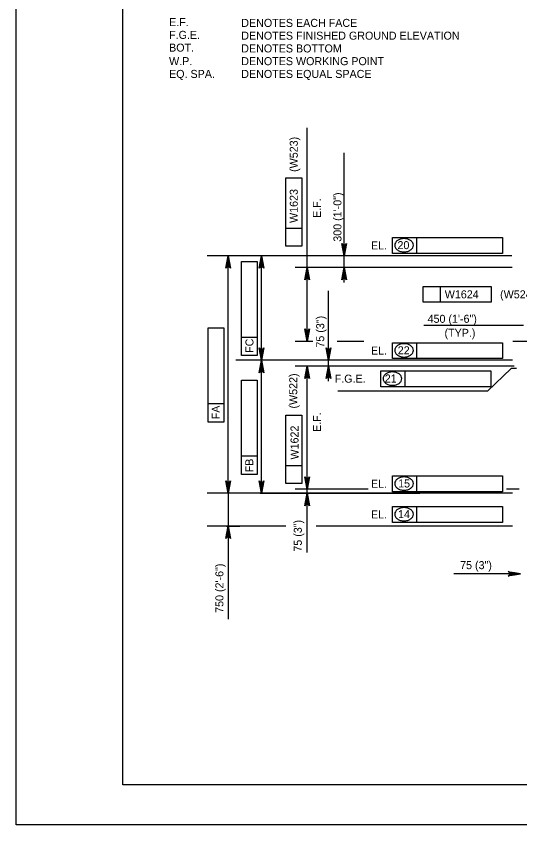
# Model space of a CAD drawing. Extents: x 638340 to 640241, y 295465 to 298435.
# Drawn here: x 638435.5 to 638624.2, y 295465.5 to 295768.4 of the extents above; entities that cross this region are included whole.
import ezdxf

# ---------------------------------------------------------------- set-up
doc = ezdxf.new("R2010")
doc.units = 0
for name, color, linetype in [('2', 7, 'Continuous'), ('3', 7, 'Continuous'), ('4', 7, 'Continuous'), ('PLT-BNDY', 7, 'Continuous')]:
    doc.layers.add(name, color=color, linetype=linetype)

msp = doc.modelspace()

# ---------------------------------------------------------------- linework, layer by layer
at = {"layer": '2'}
for p, q in [((638475.46, 295480.46), (638475.46, 296044.46)), ((639261.46, 295480.46), (638475.46, 295480.46))]:
    msp.add_line(p, q, dxfattribs=at)
at = {"layer": '3'}
for p, q in [((638625.48, 295652.54), (638588.19, 295652.54)), ((638622.88, 295636.38), (638620.92, 295636.38))]:
    msp.add_line(p, q, dxfattribs=at)
at = {"layer": '4'}
for p, q in [((638544.43, 295649.49), (638544.43, 295726.58)), ((638558.4, 295668.54), (638558.4, 295717.21)), ((638536.54, 295682.22), (638536.54, 295707.76)), ((638536.54, 295707.76), (638542.45, 295707.76)), ((638542.45, 295707.76), (638542.45, 295682.22)), ((638542.45, 295688.81), (638536.54, 295688.81)), ((638576.41, 295685.4), (638617.62, 295685.4)), ((638576.41, 295679.49), (638576.41, 295685.4)), ((638585.58, 295679.49), (638585.58, 295685.4)), ((638617.62, 295685.4), (638617.62, 295679.49)), ((638542.45, 295682.22), (638536.54, 295682.22)), ((638621.14, 295678.58), (638507.03, 295678.58)), ((638522.4, 295678.58), (638510.44, 295678.58)), ((638586.84, 295678.58), (638522.98, 295678.58)), ((638617.62, 295679.49), (638576.41, 295679.49)), ((638514.86, 295592.58), (638514.86, 295675.63)), ((638519.88, 295641.21), (638519.88, 295676.51)), ((638519.88, 295676.51), (638525.79, 295676.51)), ((638525.79, 295676.51), (638525.79, 295641.21)), ((638527.41, 295642.41), (638527.41, 295675.63)), ((638621.26, 295674.22), (638540, 295674.22)), ((638552.51, 295631.62), (638552.51, 295665.53)), ((638587.89, 295667.08), (638613.43, 295667.08)), ((638587.89, 295661.18), (638587.89, 295667.08)), ((638594.48, 295661.18), (638594.48, 295667.08)), ((638613.43, 295667.08), (638613.43, 295661.18)), ((638613.43, 295661.18), (638587.89, 295661.18)), ((638507.33, 295616.29), (638507.33, 295651.6)), ((638507.33, 295651.6), (638513.24, 295651.6)), ((638513.24, 295651.6), (638513.24, 295616.29)), ((638525.79, 295648.05), (638519.88, 295648.05)), ((638546.64, 295646.53), (638540, 295646.53)), ((638565.71, 295646.53), (638555.69, 295646.53)), ((638576.41, 295646.01), (638617.62, 295646.01)), ((638576.41, 295640.11), (638576.41, 295646.01)), ((638585.58, 295640.11), (638585.58, 295646.01)), ((638617.62, 295646.01), (638617.62, 295640.11)), ((638637.55, 295646.53), (638621.53, 295646.53)), ((638525.79, 295641.21), (638519.88, 295641.21)), ((638621.43, 295639.46), (638517.8, 295639.46)), ((638593.25, 295639.46), (638522.98, 295639.46)), ((638586.84, 295639.46), (638522.98, 295639.46)), ((638617.62, 295640.11), (638576.41, 295640.11)), ((638527.41, 295592.58), (638527.41, 295636.51)), ((638622.03, 295637.31), (638540, 295637.31)), ((638572.06, 295635.45), (638613.27, 295635.45)), ((638572.06, 295629.54), (638572.06, 295635.45)), ((638581.23, 295629.54), (638581.23, 295635.45)), ((638620.92, 295636.38), (638612.09, 295627.87)), ((638613.27, 295635.45), (638613.27, 295629.54)), ((638519.88, 295596.73), (638519.88, 295632.03)), ((638519.88, 295632.03), (638525.79, 295632.03)), ((638525.79, 295632.03), (638525.79, 295596.73)), ((638544.43, 295589.63), (638544.43, 295634.35)), ((638613.27, 295629.54), (638572.06, 295629.54)), ((638612.09, 295627.87), (638555.95, 295627.87)), ((638513.24, 295623.14), (638507.33, 295623.14)), ((638536.54, 295593.31), (638536.54, 295618.85)), ((638536.54, 295618.85), (638542.45, 295618.85)), ((638542.45, 295618.85), (638542.45, 295593.31)), ((638513.24, 295616.29), (638507.33, 295616.29)), ((638525.79, 295603.58), (638519.88, 295603.58)), ((638542.45, 295599.9), (638536.54, 295599.9)), ((638525.79, 295596.73), (638519.88, 295596.73)), ((638576.41, 295596.12), (638617.62, 295596.12)), ((638576.41, 295590.22), (638576.41, 295596.12)), ((638585.58, 295590.22), (638585.58, 295596.12)), ((638617.62, 295596.12), (638617.62, 295590.22)), ((638542.45, 295593.31), (638536.54, 295593.31)), ((638621.43, 295589.63), (638507.03, 295589.63)), ((638522.4, 295589.63), (638510.44, 295589.63)), ((638514.86, 295589.63), (638514.86, 295577.33)), ((638593.25, 295589.63), (638522.98, 295589.63)), ((638526.82, 295589.63), (638586.67, 295589.63)), ((638567.32, 295591.17), (638540, 295591.17)), ((638617.62, 295590.22), (638576.41, 295590.22)), ((638623.91, 295591.17), (638619.13, 295591.17)), ((638544.43, 295567.42), (638544.43, 295586.68)), ((638576.41, 295584.64), (638617.62, 295584.64)), ((638576.41, 295578.73), (638576.41, 295584.64)), ((638585.58, 295578.73), (638585.58, 295584.64)), ((638617.62, 295584.64), (638617.62, 295578.73)), ((638536.48, 295577.33), (638507.03, 295577.33)), ((638514.26, 295577.33), (638519.29, 295577.33)), ((638621.43, 295577.33), (638547.89, 295577.33)), ((638617.62, 295578.73), (638576.41, 295578.73)), ((638514.86, 295574.37), (638514.86, 295542.54)), ((638618.51, 295559.48), (638599.44, 295559.48)), ((638621.47, 295559.48), (638618.51, 295559.48))]:
    msp.add_line(p, q, dxfattribs=at)
for points in [[(638558.4, 295678.58), (638557.52, 295683.25), (638557.77, 295682.89), (638558.08, 295682.7), (638558.4, 295682.65), (638558.71, 295682.7), (638559.02, 295682.89), (638559.27, 295683.25), (638558.4, 295678.58), (638559.02, 295682.89), (638558.71, 295682.7), (638558.4, 295678.58), (638558.4, 295682.65), (638558.08, 295682.7), (638558.4, 295678.58), (638557.77, 295682.89)], [(638514.86, 295678.58), (638515.74, 295673.92), (638515.49, 295674.28), (638515.18, 295674.47), (638514.86, 295674.52), (638514.55, 295674.47), (638514.24, 295674.28), (638513.99, 295673.92), (638514.86, 295678.58), (638514.24, 295674.28), (638514.55, 295674.47), (638514.86, 295678.58), (638514.86, 295674.52), (638515.18, 295674.47), (638514.86, 295678.58), (638515.49, 295674.28)], [(638527.41, 295678.58), (638528.29, 295673.92), (638528.04, 295674.28), (638527.73, 295674.47), (638527.41, 295674.52), (638527.1, 295674.47), (638526.79, 295674.28), (638526.54, 295673.92), (638527.41, 295678.58), (638526.79, 295674.28), (638527.1, 295674.47), (638527.41, 295678.58), (638527.41, 295674.52), (638527.73, 295674.47), (638527.41, 295678.58), (638528.04, 295674.28)], [(638544.43, 295674.22), (638545.31, 295669.56), (638545.06, 295669.92), (638544.75, 295670.1), (638544.43, 295670.16), (638544.12, 295670.1), (638543.81, 295669.92), (638543.56, 295669.56), (638544.43, 295674.22), (638543.81, 295669.92), (638544.12, 295670.1), (638544.43, 295674.22), (638544.43, 295670.16), (638544.75, 295670.1), (638544.43, 295674.22), (638545.06, 295669.92)], [(638558.4, 295674.22), (638559.27, 295669.56), (638559.02, 295669.92), (638558.71, 295670.1), (638558.4, 295670.16), (638558.08, 295670.1), (638557.77, 295669.92), (638557.52, 295669.56), (638558.4, 295674.22), (638557.77, 295669.92), (638558.08, 295670.1), (638558.4, 295674.22), (638558.4, 295670.16), (638558.71, 295670.1), (638558.4, 295674.22), (638559.02, 295669.92)], [(638544.43, 295646.53), (638543.56, 295651.19), (638543.81, 295650.84), (638544.12, 295650.65), (638544.43, 295650.6), (638544.75, 295650.65), (638545.06, 295650.84), (638545.31, 295651.19), (638544.43, 295646.53), (638545.06, 295650.84), (638544.75, 295650.65), (638544.43, 295646.53), (638544.43, 295650.6), (638544.12, 295650.65), (638544.43, 295646.53), (638543.81, 295650.84)], [(638527.41, 295639.46), (638526.54, 295644.12), (638526.79, 295643.76), (638527.1, 295643.58), (638527.41, 295643.52), (638527.73, 295643.58), (638528.04, 295643.76), (638528.29, 295644.12), (638527.41, 295639.46), (638528.04, 295643.76), (638527.73, 295643.58), (638527.41, 295639.46), (638527.41, 295643.52), (638527.1, 295643.58), (638527.41, 295639.46), (638526.79, 295643.76)], [(638552.51, 295639.46), (638551.63, 295644.12), (638551.88, 295643.76), (638552.19, 295643.58), (638552.51, 295643.52), (638552.82, 295643.58), (638553.13, 295643.76), (638553.38, 295644.12), (638552.51, 295639.46), (638553.13, 295643.76), (638552.82, 295643.58), (638552.51, 295639.46), (638552.51, 295643.52), (638552.19, 295643.58), (638552.51, 295639.46), (638551.88, 295643.76)], [(638527.41, 295639.46), (638528.29, 295634.8), (638528.04, 295635.16), (638527.73, 295635.34), (638527.41, 295635.4), (638527.1, 295635.34), (638526.79, 295635.16), (638526.54, 295634.8), (638527.41, 295639.46), (638526.79, 295635.16), (638527.1, 295635.34), (638527.41, 295639.46), (638527.41, 295635.4), (638527.73, 295635.34), (638527.41, 295639.46), (638528.04, 295635.16)], [(638544.43, 295637.31), (638545.31, 295632.65), (638545.06, 295633), (638544.75, 295633.19), (638544.43, 295633.24), (638544.12, 295633.19), (638543.81, 295633), (638543.56, 295632.65), (638544.43, 295637.31), (638543.81, 295633), (638544.12, 295633.19), (638544.43, 295637.31), (638544.43, 295633.24), (638544.75, 295633.19), (638544.43, 295637.31), (638545.06, 295633)], [(638552.51, 295637.31), (638553.38, 295632.65), (638553.13, 295633), (638552.82, 295633.19), (638552.51, 295633.24), (638552.19, 295633.19), (638551.88, 295633), (638551.63, 295632.65), (638552.51, 295637.31), (638551.88, 295633), (638552.19, 295633.19), (638552.51, 295637.31), (638552.51, 295633.24), (638552.82, 295633.19), (638552.51, 295637.31), (638553.13, 295633)], [(638544.43, 295591.17), (638543.56, 295595.83), (638543.81, 295595.47), (638544.12, 295595.29), (638544.43, 295595.23), (638544.75, 295595.29), (638545.06, 295595.47), (638545.31, 295595.83), (638544.43, 295591.17), (638545.06, 295595.47), (638544.75, 295595.29), (638544.43, 295591.17), (638544.43, 295595.23), (638544.12, 295595.29), (638544.43, 295591.17), (638543.81, 295595.47)], [(638514.86, 295589.63), (638513.99, 295594.29), (638514.24, 295593.93), (638514.55, 295593.75), (638514.86, 295593.69), (638515.18, 295593.75), (638515.49, 295593.93), (638515.74, 295594.29), (638514.86, 295589.63), (638515.49, 295593.93), (638515.18, 295593.75), (638514.86, 295589.63), (638514.86, 295593.69), (638514.55, 295593.75), (638514.86, 295589.63), (638514.24, 295593.93)], [(638527.41, 295589.63), (638526.54, 295594.29), (638526.79, 295593.93), (638527.1, 295593.75), (638527.41, 295593.69), (638527.73, 295593.75), (638528.04, 295593.93), (638528.29, 295594.29), (638527.41, 295589.63), (638528.04, 295593.93), (638527.73, 295593.75), (638527.41, 295589.63), (638527.41, 295593.69), (638527.1, 295593.75), (638527.41, 295589.63), (638526.79, 295593.93)], [(638544.43, 295589.63), (638545.31, 295584.97), (638545.06, 295585.33), (638544.75, 295585.51), (638544.43, 295585.57), (638544.12, 295585.51), (638543.81, 295585.33), (638543.56, 295584.97), (638544.43, 295589.63), (638543.81, 295585.33), (638544.12, 295585.51), (638544.43, 295589.63), (638544.43, 295585.57), (638544.75, 295585.51), (638544.43, 295589.63), (638545.06, 295585.33)], [(638514.86, 295577.33), (638515.74, 295572.67), (638515.49, 295573.02), (638515.18, 295573.21), (638514.86, 295573.26), (638514.55, 295573.21), (638514.24, 295573.02), (638513.99, 295572.67), (638514.86, 295577.33), (638514.24, 295573.02), (638514.55, 295573.21), (638514.86, 295577.33), (638514.86, 295573.26), (638515.18, 295573.21), (638514.86, 295577.33), (638515.49, 295573.02)], [(638624.42, 295559.48), (638619.76, 295558.61), (638620.12, 295558.86), (638620.3, 295559.17), (638620.36, 295559.48), (638620.3, 295559.79), (638620.12, 295560.11), (638619.76, 295560.35), (638624.42, 295559.48), (638620.12, 295560.11), (638620.3, 295559.79), (638624.42, 295559.48), (638620.36, 295559.48), (638620.3, 295559.17), (638624.42, 295559.48), (638620.12, 295558.86)]]:
    msp.add_lwpolyline(points, dxfattribs=at)
for points in [[(638557.9, 295681.54), (638558.89, 295681.54), (638558.4, 295678.58)], [(638514.37, 295675.63), (638515.36, 295675.63), (638514.86, 295678.58)], [(638526.92, 295675.63), (638527.9, 295675.63), (638527.41, 295678.58)], [(638543.94, 295671.26), (638544.93, 295671.26), (638544.43, 295674.22)], [(638557.9, 295671.26), (638558.89, 295671.26), (638558.4, 295674.22)], [(638543.94, 295649.49), (638544.93, 295649.49), (638544.43, 295646.53)], [(638526.92, 295642.41), (638527.9, 295642.41), (638527.41, 295639.46)], [(638552.01, 295642.41), (638553, 295642.41), (638552.51, 295639.46)], [(638526.92, 295636.51), (638527.9, 295636.51), (638527.41, 295639.46)], [(638543.94, 295634.35), (638544.93, 295634.35), (638544.43, 295637.31)], [(638552.01, 295634.35), (638553, 295634.35), (638552.51, 295637.31)], [(638514.37, 295592.58), (638515.36, 295592.58), (638514.86, 295589.63)], [(638526.92, 295592.58), (638527.9, 295592.58), (638527.41, 295589.63)], [(638543.94, 295594.12), (638544.93, 295594.12), (638544.43, 295591.17)], [(638543.94, 295586.68), (638544.93, 295586.68), (638544.43, 295589.63)], [(638514.37, 295574.37), (638515.36, 295574.37), (638514.86, 295577.33)], [(638621.47, 295559.97), (638621.47, 295558.99), (638624.42, 295559.48)]]:
    msp.add_lwpolyline(points, close=True, dxfattribs=at)
for centre, radius, start, end in [((638579.11, 295682.55), 1.83, 149.9767, 180), ((638579.91, 295682.09), 2.76, 125.6316, 149.9767), ((638580.44, 295681.35), 3.66, 106.5358, 125.6316), ((638580.78, 295680.19), 4.87, 90, 106.5358), ((638580.78, 295680.19), 4.87, 73.4642, 90), ((638581.13, 295681.35), 3.66, 54.3684, 73.4642), ((638581.65, 295682.09), 2.76, 30.0233, 54.3684), ((638582.46, 295682.55), 1.83, 0, 30.0233), ((638579.11, 295682.55), 1.83, 180, 210.0233), ((638579.91, 295683.02), 2.76, 210.0233, 234.3684), ((638580.44, 295683.75), 3.66, 234.3684, 253.4642), ((638580.78, 295684.91), 4.87, 253.4642, 270), ((638580.78, 295684.91), 4.87, 270, 286.5358), ((638581.13, 295683.75), 3.66, 286.5358, 305.6316), ((638581.65, 295683.02), 2.76, 305.6316, 329.9767), ((638582.46, 295682.55), 1.83, 329.9767, 0), ((638579.11, 295643.17), 1.83, 149.9767, 180), ((638579.91, 295642.7), 2.76, 125.6316, 149.9767), ((638580.44, 295641.97), 3.66, 106.5358, 125.6316), ((638580.78, 295640.81), 4.87, 90, 106.5358), ((638580.78, 295640.81), 4.87, 73.4642, 90), ((638581.13, 295641.97), 3.66, 54.3684, 73.4642), ((638581.65, 295642.7), 2.76, 30.0233, 54.3684), ((638582.46, 295643.17), 1.83, 0, 30.0233), ((638579.11, 295643.17), 1.83, 180, 210.0233), ((638579.91, 295643.63), 2.76, 210.0233, 234.3684), ((638580.44, 295644.37), 3.66, 234.3684, 253.4642), ((638580.78, 295645.53), 4.87, 253.4642, 270), ((638580.78, 295645.53), 4.87, 270, 286.5358), ((638581.13, 295644.37), 3.66, 286.5358, 305.6316), ((638581.65, 295643.63), 2.76, 305.6316, 329.9767), ((638582.46, 295643.17), 1.83, 329.9767, 0), ((638576.09, 295631.4), 3.66, 106.5358, 125.6316), ((638576.44, 295630.24), 4.87, 90, 106.5358), ((638576.44, 295630.24), 4.87, 73.4642, 90), ((638576.78, 295631.4), 3.66, 54.3684, 73.4642), ((638574.76, 295632.6), 1.83, 149.9767, 180), ((638574.76, 295632.6), 1.83, 180, 210.0233), ((638575.57, 295632.13), 2.76, 125.6316, 149.9767), ((638575.57, 295633.07), 2.76, 210.0233, 234.3684), ((638577.31, 295632.13), 2.76, 30.0233, 54.3684), ((638577.31, 295633.07), 2.76, 305.6316, 329.9767), ((638578.12, 295632.6), 1.83, 0, 30.0233), ((638578.12, 295632.6), 1.83, 329.9767, 0), ((638576.09, 295633.8), 3.66, 234.3684, 253.4642), ((638576.44, 295634.96), 4.87, 253.4642, 270), ((638576.44, 295634.96), 4.87, 270, 286.5358), ((638576.78, 295633.8), 3.66, 286.5358, 305.6316), ((638580.44, 295592.08), 3.66, 106.5358, 125.6316), ((638580.78, 295590.92), 4.87, 90, 106.5358), ((638580.78, 295590.92), 4.87, 73.4642, 90), ((638581.13, 295592.08), 3.66, 54.3684, 73.4642), ((638579.11, 295593.28), 1.83, 149.9767, 180), ((638579.11, 295593.28), 1.83, 180, 210.0233), ((638579.91, 295592.81), 2.76, 125.6316, 149.9767), ((638579.91, 295593.74), 2.76, 210.0233, 234.3684), ((638581.65, 295592.81), 2.76, 30.0233, 54.3684), ((638581.65, 295593.74), 2.76, 305.6316, 329.9767), ((638582.46, 295593.28), 1.83, 0, 30.0233), ((638582.46, 295593.28), 1.83, 329.9767, 0), ((638580.44, 295594.48), 3.66, 234.3684, 253.4642), ((638580.78, 295595.64), 4.87, 253.4642, 270), ((638580.78, 295595.64), 4.87, 270, 286.5358), ((638581.13, 295594.48), 3.66, 286.5358, 305.6316), ((638579.91, 295581.33), 2.76, 125.6316, 149.9767), ((638580.44, 295580.59), 3.66, 106.5358, 125.6316), ((638580.78, 295579.43), 4.87, 90, 106.5358), ((638580.78, 295579.43), 4.87, 73.4642, 90), ((638581.13, 295580.59), 3.66, 54.3684, 73.4642), ((638581.65, 295581.33), 2.76, 30.0233, 54.3684), ((638579.11, 295581.79), 1.83, 149.9767, 180), ((638579.11, 295581.79), 1.83, 180, 210.0233), ((638579.91, 295582.26), 2.76, 210.0233, 234.3684), ((638580.44, 295582.99), 3.66, 234.3684, 253.4642), ((638581.13, 295582.99), 3.66, 286.5358, 305.6316), ((638581.65, 295582.26), 2.76, 305.6316, 329.9767), ((638582.46, 295581.79), 1.83, 0, 30.0233), ((638582.46, 295581.79), 1.83, 329.9767, 0), ((638580.78, 295584.15), 4.87, 253.4642, 270), ((638580.78, 295584.15), 4.87, 270, 286.5358)]:
    msp.add_arc(centre, radius, start, end, dxfattribs=at)
at = {"layer": 'PLT-BNDY'}
msp.add_lwpolyline([(638435.46, 296059.46), (639276.46, 296059.46), (639276.46, 295465.46), (638435.46, 295465.46)], close=True, dxfattribs=at)

# ---------------------------------------------------------------- texts
at = {"layer": '3'}
for s, height, p in [('450 (1\'-6")', 3.0001, (638589.6, 295653.5)), ('(TYP.)', 3, (638595.94, 295648.25))]:
    msp.add_text(s, height=height, dxfattribs=at).set_placement(p)
msp.add_text('750 (2\'-6")', height=3.0001, rotation=90, dxfattribs=at).set_placement((638513.1, 295544.85))
at = {"layer": '4'}
for s, height, p in [('E.F.', 3, (638492.75, 295764.64)), ('DENOTES EACH FACE', 3.0001, (638519.79, 295764.34)), ('F.G.E.', 3, (638492.75, 295759.86)), ('DENOTES FINISHED GROUND ELEVATION', 3.0001, (638519.79, 295759.56)), ('BOT.', 3, (638492.75, 295755.07)), ('DENOTES BOTTOM', 3.0001, (638519.79, 295754.78)), ('W.P.', 3, (638492.75, 295750.01)), ('DENOTES WORKING POINT', 3.0001, (638519.79, 295750.01)), ('EQ. SPA.', 3, (638492.75, 295745.23)), ('DENOTES EQUAL SPACE', 3.0001, (638519.79, 295745.23)), ('EL.', 3, (638568.39, 295680.98)), ('20', 3, (638578.32, 295681.09)), ('W1624', 3, (638596.04, 295662.66)), ('(W524)', 3, (638616.77, 295662.66)), ('EL.', 3, (638568.39, 295641.59)), ('22', 3, (638578.43, 295641.71)), ('F.G.E.', 3, (638554.8, 295631.08)), ('21', 3, (638573.56, 295631.14)), ('EL.', 3, (638568.39, 295591.7)), ('15', 3, (638578.57, 295591.82)), ('EL.', 3, (638568.39, 295580.22)), ('14', 3, (638578.54, 295580.33)), ('75 (3")', 3, (638601.79, 295561.23))]:
    msp.add_text(s, height=height, dxfattribs=at).set_placement(p)
for s, height, p in [('(W523)', 3, (638540.96, 295710.02)), ('W1623', 3, (638540.96, 295690.91)), ('300 (1\'-0")', 3.0001, (638557.33, 295683.87)), ('E.F.', 3, (638549.62, 295692.78)), ('75 (3")', 3, (638550.87, 295644.22)), ('FC', 3, (638524.36, 295642.23)), ('(W522)', 3, (638540.77, 295621.39)), ('FA', 3, (638511.75, 295617.36)), ('E.F.', 3, (638549.65, 295612.62)), ('W1622', 3, (638541.24, 295602.28)), ('FB', 3, (638524.3, 295597.51)), ('75 (3")', 3, (638542.48, 295567.78))]:
    msp.add_text(s, height=height, rotation=90, dxfattribs=at).set_placement(p)

doc.saveas('drawing.dxf')
